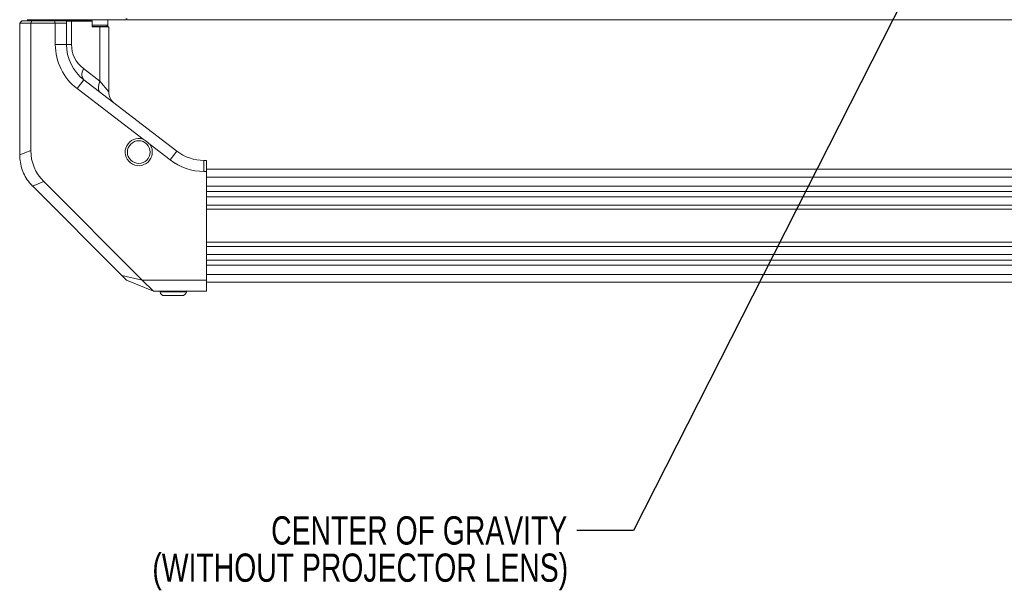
# Model space of a CAD drawing. Header units: millimetres. Extents: x 0 to 1118, y 0 to 864.
# Tile 283 of 372: x 710 to 820, y 603 to 667. Entities that reach past the tile are written whole.
import ezdxf

# ---------------------------------------------------------------- set-up
doc = ezdxf.new("R2010")
doc.units = ezdxf.units.MM
doc.styles.add('SLDTEXTSTYLE1', font='TXT', dxfattribs={"width": 0.75})
doc.dimstyles.new('SLDDIMSTYLE2', dxfattribs={"dimtxt": 0.18, "dimasz": 3.302, "dimexe": 0, "dimexo": 0.0625, "dimgap": 0, "dimtad": 0, "dimtih": 1, "dimtoh": 1, "dimdec": 0, "dimrnd": 1e-09, "dimzin": 0, "dimdsep": 46, "dimtxsty": 'Standard', "dimsah": 1, "dimcen": 0.09, "dimadec": 0, "dimazin": 0, "dimtfac": 3.302, "dimtdec": 0, "dimtofl": 0, "dimtmove": 0, "dimatfit": 3, "dimfxl": 1, "dimfrac": 2, "dimtolj": 1, "dimtzin": 0, "dimarcsym": 0})

# ---------------------------------------------------------------- blocks, each defined once
blk = doc.blocks.new('SW_NOTE_49')
at = {"color": 0, "linetype": 'Continuous', "lineweight": 0, "char_height": 3.175, "attachment_point": 3, "style": 'SLDTEXTSTYLE1'}
for s, insert in [('CENTER OF GRAVITY', (-1.09, 1.61)), ('(WITHOUT PROJECTOR LENS)', (-0.99, -2.57))]:
    blk.add_mtext(s, dxfattribs=dict(at, insert=insert))

msp = doc.modelspace()

# ---------------------------------------------------------------- linework, layer by layer
at = {"color": 7, "linetype": 'Continuous', "lineweight": 15}
for p, q in [((714.155, 666.97), (714.155, 666.845)), ((721.512, 666.97), (715.142, 666.97)), ((719.43, 666.345), (719.43, 666.97)), ((721.515, 667.116), (721.512, 666.97)), ((721.58, 667.116), (721.58, 666.97)), ((908.255, 666.97), (721.58, 666.97)), ((709.542, 666.595), (709.792, 666.845)), ((710.792, 666.595), (709.542, 666.595)), ((709.542, 651.791), (709.542, 666.595)), ((709.792, 666.845), (710.896, 666.845)), ((710.792, 666.595), (710.896, 666.845)), ((710.792, 652.288), (710.792, 666.595)), ((713.542, 666.595), (710.792, 666.595)), ((710.896, 666.845), (713.439, 666.845)), ((713.542, 666.595), (713.439, 666.845)), ((713.439, 666.845), (714.758, 666.845)), ((713.542, 666.595), (713.542, 664.186)), ((714.792, 666.595), (713.542, 666.595)), ((714.758, 666.845), (714.805, 666.795)), ((714.758, 666.845), (715.327, 666.845)), ((714.792, 666.66), (714.792, 666.595)), ((714.792, 664.186), (714.792, 666.595)), ((715.359, 666.795), (714.805, 666.795)), ((715.327, 666.845), (715.359, 666.795)), ((715.327, 666.845), (717.643, 666.845)), ((715.359, 664.186), (715.359, 666.795)), ((717.678, 666.795), (715.359, 666.795)), ((717.681, 666.819), (717.643, 666.845)), ((717.678, 666.795), (717.681, 666.819)), ((717.678, 666.17), (717.678, 666.795)), ((717.684, 666.216), (717.678, 666.17)), ((718.56, 666.17), (717.678, 666.17)), ((717.684, 666.795), (717.681, 666.819)), ((717.684, 666.795), (717.684, 666.216)), ((717.684, 666.345), (719.43, 666.345)), ((717.684, 666.22), (718.528, 666.22)), ((718.528, 666.22), (718.56, 666.17)), ((718.528, 666.22), (719.492, 666.22)), ((718.56, 660.047), (718.56, 666.17)), ((719.542, 666.17), (718.56, 666.17)), ((719.305, 666.22), (719.43, 666.345)), ((719.542, 666.17), (719.492, 666.22)), ((719.542, 658.858), (719.542, 666.17)), ((714.792, 664.186), (713.542, 664.186)), ((715.359, 664.186), (714.792, 664.186)), ((718.56, 660.047), (716.694, 661.478)), ((716.748, 660.219), (715.988, 659.227)), ((715.988, 659.227), (723.396, 653.543)), ((727.196, 652.203), (716.748, 660.219)), ((724.192, 652.933), (726.435, 651.211)), ((710.792, 652.288), (709.542, 651.77)), ((727.196, 652.203), (726.435, 651.211)), ((730.239, 651.17), (730.239, 649.92)), ((730.542, 651.17), (730.239, 651.17)), ((730.542, 649.92), (730.542, 651.17)), ((730.239, 649.92), (730.542, 649.92)), ((899.292, 650.17), (730.542, 650.17)), ((730.542, 649.92), (730.542, 637.72)), ((710.992, 648.27), (712.242, 648.788)), ((721.024, 638.238), (711.007, 648.256)), ((723.31, 637.72), (712.242, 648.788)), ((721.024, 638.238), (723.31, 637.72)), ((721.542, 637.72), (721.024, 638.238)), ((721.542, 637.72), (724.56, 636.47)), ((730.542, 637.72), (723.31, 637.72)), ((724.56, 636.47), (723.31, 637.72)), ((730.542, 636.47), (730.542, 637.72)), ((730.542, 637.47), (899.292, 637.47)), ((724.56, 636.47), (730.542, 636.47)), ((725.292, 636.47), (725.307, 636.383)), ((725.8, 635.97), (727.784, 635.97)), ((728.277, 636.383), (728.292, 636.47))]:
    msp.add_line(p, q, dxfattribs=at)
at = {"color": 9, "linetype": 'Continuous', "lineweight": 15}
for p, q in [((718.56, 660.047), (719.542, 658.858)), ((730.542, 649.286), (899.292, 649.286)), ((899.292, 648.264), (730.542, 648.264)), ((730.542, 647.687), (899.292, 647.687)), ((899.292, 647.052), (730.542, 647.052)), ((730.542, 646.143), (899.292, 646.143)), ((899.292, 645.667), (730.542, 645.667)), ((730.542, 641.973), (899.292, 641.973)), ((899.292, 641.497), (730.542, 641.497)), ((730.542, 640.588), (899.292, 640.588)), ((899.292, 639.953), (730.542, 639.953)), ((730.542, 639.376), (899.292, 639.376)), ((899.292, 638.354), (730.542, 638.354)), ((725.307, 636.383), (728.277, 636.383))]:
    msp.add_line(p, q, dxfattribs=at)
at = {"color": 7, "linetype": 'Continuous', "lineweight": 15, "flags": 128}
for points in [[(716.694, 661.478), (716.616, 661.279), (716.56, 661.084), (716.529, 660.898), (716.524, 660.723), (716.544, 660.565), (716.588, 660.427), (716.657, 660.31), (716.748, 660.219)], [(718.56, 660.047), (718.481, 659.848), (718.426, 659.653), (718.395, 659.466), (718.389, 659.292), (718.409, 659.134), (718.454, 658.995), (718.523, 658.879), (718.614, 658.788)]]:
    msp.add_lwpolyline(points, dxfattribs=at)
at = {"color": 7, "linetype": 'Continuous', "lineweight": 15}
msp.add_circle((722.917, 652.095), 1.275, dxfattribs=at)
for centre, radius, start, end in [((719.792, 664.186), 6.25, 180, 232.50196), ((719.792, 664.186), 5, 180, 232.50196), ((718.772, 664.186), 3.413, 180, 232.50196), ((721.13, 658.858), 1.588, 179.7513, 232.50196), ((722.917, 652.095), 1.525, 71.69218, 33.31174), ((714.542, 651.791), 5, 180, 180.23832), ((730.239, 656.17), 5, 232.50196, 270), ((730.239, 656.17), 6.25, 232.50196, 270), ((714.542, 651.791), 5, 224.76168, 225), ((725.8, 636.47), 0.5, 190, 270), ((727.784, 636.47), 0.5, 270, 350)]:
    msp.add_arc(centre, radius, start, end, dxfattribs=at)
for centre, major_axis, ratio, start_param, end_param in [((716.38, 665.537), (1.467, -1.467), 0.4142136, 3.4051852, 3.5342917), ((720.692, 654.338), (9.53, 3.948), 0.6785983, 2.8675784, 3.4156069)]:
    msp.add_ellipse(centre, major_axis=major_axis, ratio=ratio, start_param=start_param, end_param=end_param, dxfattribs=at)
for points, knots in [([(715.142, 666.97), (714.774, 666.97), (714.135, 666.97), (713.272, 666.97), (712.498, 666.97), (711.812, 666.97), (711.243, 666.97), (710.824, 666.97), (710.535, 666.97), (710.395, 666.97), (710.38, 666.97), (710.374, 666.97)], [0, 0, 0, 0, 0.1476521, 0.2562048, 0.3647764, 0.4995885, 0.6089422, 0.7182918, 0.8277419, 0.9371756, 1, 1, 1, 1]), ([(724.192, 652.933), (724.015, 653.101), (723.769, 653.334), (723.478, 653.497), (723.396, 653.543)], [0, 0, 0, 0, 0.7204445, 1, 1, 1, 1]), ([(709.542, 651.77), (709.557, 651.493), (709.586, 650.931), (709.807, 650.116), (710.156, 649.343), (710.564, 648.729), (710.875, 648.395), (710.992, 648.27)], [0, 0, 0, 0, 0.2138865, 0.4339709, 0.6478581, 0.8679536, 1, 1, 1, 1])]:
    msp.add_open_spline(points, degree=3, knots=knots, dxfattribs=at)

# ---------------------------------------------------------------- block references
at = {"color": 7, "linetype": 'Continuous', "lineweight": 0}
msp.add_blockref('SW_NOTE_49', (772.136, 609.573), dxfattribs=at)

# ---------------------------------------------------------------- leaders
msp.add_leader([(823.471, 698.218), (778.486, 609.573), (772.136, 609.573)], dimstyle='SLDDIMSTYLE2', dxfattribs=at)

doc.saveas('drawing.dxf')
